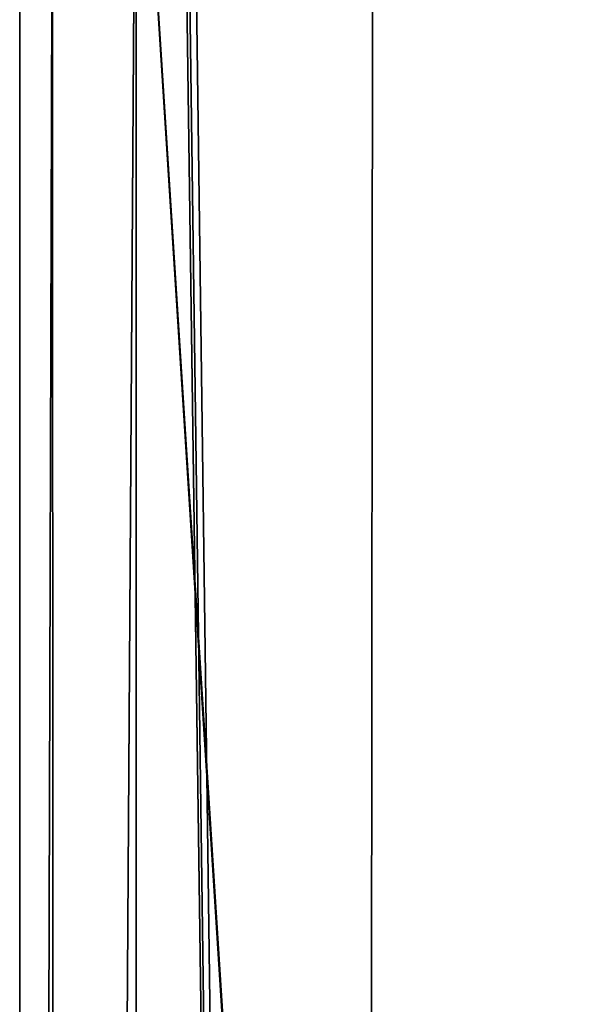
# Model space of a CAD drawing. Header units: millimetres. Extents: x -185 to 185, y -678 to 20.
# Tile 347 of 482: x -5 to -3.53, y -45.22 to -42.68. Entities that reach past the tile are written whole.
import ezdxf

# ---------------------------------------------------------------- set-up
doc = ezdxf.new("R2010")
doc.units = ezdxf.units.MM
doc.header["$LTSCALE"] = 65.185185
for name, color, linetype in [('359', 7, 'CONTINUOUS'), ('362', 7, 'CONTINUOUS'), ('371', 7, 'CONTINUOUS'), ('538', 7, 'CONTINUOUS')]:
    doc.layers.add(name, color=color, linetype=linetype)

msp = doc.modelspace()

# ---------------------------------------------------------------- linework, layer by layer
at = {"layer": '359', "linetype": 'CONTINUOUS'}
for points in [[(-5, -11.7635, 16.85), (-5, -41.7104, 9.5387), (-5, -74.7, 16.85), (-5, -11.7635, 16.85)], [(-5, -74.7, 16.85), (-5, -41.7104, 9.5387), (-5, -74.7, -5.343), (-5, -74.7, 16.85)], [(-5, -74.7, -5.343), (-5, -41.7104, 9.5387), (-5, -74.5447, -5.7826), (-5, -74.7, -5.343)], [(-5, -74.5447, -5.7826), (-5, -41.7104, 9.5387), (-5, -74.1478, -6.0272), (-5, -74.5447, -5.7826)], [(-5, -74.1478, -6.0272), (-5, -41.7104, 9.5387), (-5, -41.7104, -13.0355), (-5, -74.1478, -6.0272)]]:
    msp.add_3dface(points, dxfattribs=at)
at = {"layer": '362', "linetype": 'CONTINUOUS'}
for points in [[(-2, -74.7, 19.85), (-2, 0, 19.85), (-4.0571, -6.3535, 19.0337), (-2, -74.7, 19.85)], [(-4.0571, -6.3535, 19.0337), (-4.9632, -10.8898, 17.3182), (-4.1213, -74.7, 18.9713), (-4.0571, -6.3535, 19.0337)], [(-2, -74.7, 19.85), (-4.0571, -6.3535, 19.0337), (-4.1213, -74.7, 18.9713), (-2, -74.7, 19.85)], [(-4.9632, -10.8898, 17.3182), (-4.9909, -11.3399, 17.0834), (-4.1213, -74.7, 18.9713), (-4.9632, -10.8898, 17.3182)], [(-4.9909, -11.3399, 17.0834), (-5, -11.7635, 16.85), (-4.1213, -74.7, 18.9713), (-4.9909, -11.3399, 17.0834)], [(-5, -11.7635, 16.85), (-5, -74.7, 16.85), (-4.1213, -74.7, 18.9713), (-5, -11.7635, 16.85)]]:
    msp.add_3dface(points, dxfattribs=at)
at = {"layer": '371', "linetype": 'CONTINUOUS'}
for points in [[(-4.7, -74.2112, -6.3204), (-4.7, -41.7738, -13.3287), (-2.7984, -71.5634, -6.8925), (-4.7, -74.2112, -6.3204)], [(-2.7984, -71.5634, -6.8925), (-4.7, -41.7738, -13.3287), (-2.7996, -71.4458, -6.9179), (-2.7984, -71.5634, -6.8925)], [(-2.7996, -71.4458, -6.9179), (-4.7, -41.7738, -13.3287), (-2.8, -71.3286, -6.9432), (-2.7996, -71.4458, -6.9179)], [(-2.8, -71.3286, -6.9432), (-4.7, -41.7738, -13.3287), (-2.8, -41.7738, -13.3287), (-2.8, -71.3286, -6.9432)]]:
    msp.add_3dface(points, dxfattribs=at)
at = {"layer": '538', "linetype": 'CONTINUOUS'}
for points in [[(-5, -74.1478, -6.0272), (-5, -41.7104, -13.0355), (-4.9153, -41.7545, -13.2396), (-5, -74.1478, -6.0272)], [(-4.9121, -74.1926, -6.2345), (-5, -74.1478, -6.0272), (-4.9153, -41.7545, -13.2396), (-4.9121, -74.1926, -6.2345)], [(-4.7, -41.7738, -13.3287), (-4.9121, -74.1926, -6.2345), (-4.9153, -41.7545, -13.2396), (-4.7, -41.7738, -13.3287)], [(-4.7, -74.2112, -6.3204), (-4.9121, -74.1926, -6.2345), (-4.7, -41.7738, -13.3287), (-4.7, -74.2112, -6.3204)]]:
    msp.add_3dface(points, dxfattribs=at)

doc.saveas('drawing.dxf')
